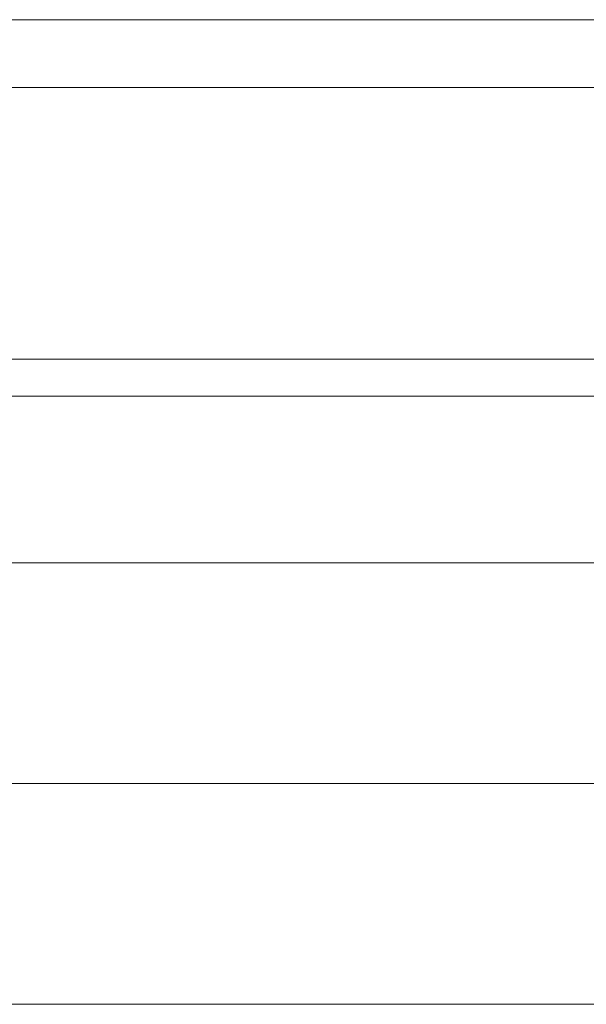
# Model space of a CAD drawing. Header units: millimetres. Extents: x -4395 to 65662, y -65530 to 6847.
# Tile 625 of 656: x 18348 to 18682, y -18130 to -17550. Entities that reach past the tile are written whole.
import ezdxf

# ---------------------------------------------------------------- set-up
doc = ezdxf.new("R2010")
doc.units = ezdxf.units.MM
doc.layers.add('superior_C02', color=7, linetype='Continuous', lineweight=0)

msp = doc.modelspace()

# ---------------------------------------------------------------- linework, layer by layer
at = {"layer": 'superior_C02'}
for p, q in [((19339.287, -17550), (18193.828, -17550)), ((18205.75, -17550), (19351.209, -17550)), ((19394.427, -17550), (18248.967, -17550)), ((18263.87, -17550), (19409.329, -17550)), ((18193.828, -17590), (19339.287, -17590)), ((18205.75, -17590), (19351.209, -17590)), ((18248.967, -17590), (19394.427, -17590)), ((18263.87, -17590), (19409.329, -17590)), ((15575.415, -17750), (24634.01, -17750)), ((24635.508, -17750), (15576.913, -17750)), ((18224.729, -17771.702), (19160.686, -17771.702)), ((19162.465, -17771.702), (18226.507, -17771.702)), ((18245.131, -17870), (19181.088, -17870)), ((19182.867, -17870), (18246.91, -17870)), ((18245.131, -18000), (19181.088, -18000)), ((19182.867, -18000), (18246.91, -18000)), ((18245.131, -18130), (19181.088, -18130)), ((19182.867, -18130), (18246.91, -18130))]:
    msp.add_line(p, q, dxfattribs=at)

doc.saveas('drawing.dxf')
